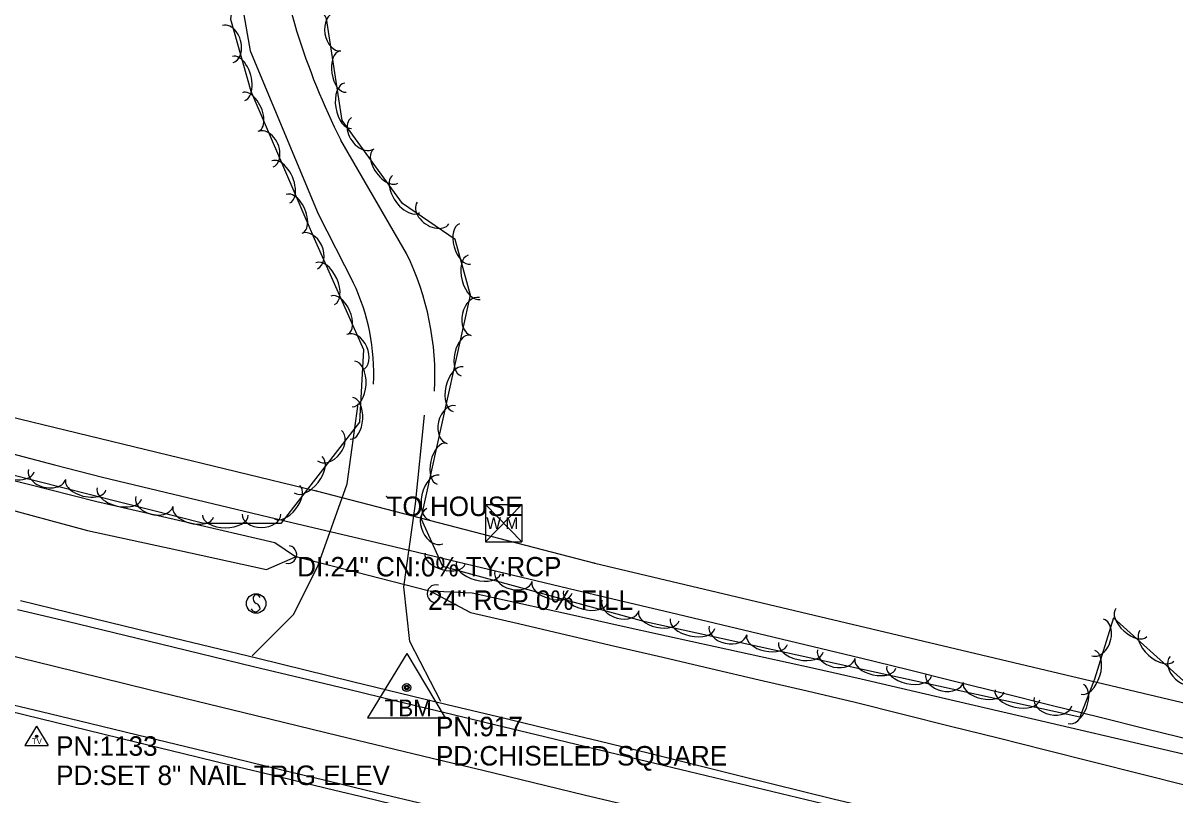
# Model space of a CAD drawing. Extents: x 1441650 to 1491889, y 345904 to 358319.
# Drawn here: x 1450330.9 to 1450626.3, y 353419.3 to 353617.3 of the extents above; entities that cross this region are included whole.
import ezdxf

# ---------------------------------------------------------------- set-up
doc = ezdxf.new("R2010")
doc.units = 0
for name, color, linetype in [('S_CROSS_DRAIN', 7, 'Continuous'), ('S_CROSS_DRAIN_ANNOT', 7, 'Continuous'), ('S_DITCHLINE', 7, 'Continuous'), ('S_DRG_PT_SYM', 7, 'Continuous'), ('S_EDGE_PAVEMENT', 7, 'Continuous'), ('S_GRAVEL_ROAD', 7, 'Continuous'), ('S_MSC_PT_SYM', 7, 'Continuous'), ('S_PARKING', 7, 'Continuous'), ('S_PAVEMENT_CROWN', 7, 'Continuous'), ('S_PRIMARY_CTL', 7, 'Continuous'), ('S_PRIMARY_CTL_ANNOT', 7, 'Continuous'), ('S_SECONDARY_CTL', 7, 'Continuous'), ('S_SECONDARY_CTL_ANNOT', 7, 'Continuous'), ('S_SHOULDER', 7, 'Continuous'), ('S_SIGN', 7, 'Continuous'), ('S_SURVEY_TEXT_ANNOT', 7, 'Continuous'), ('S_TREE', 7, 'Continuous'), ('S_UTL_PT_SYM', 7, 'Continuous'), ('S_WATER_UTILITIES', 7, 'Continuous')]:
    doc.layers.add(name, color=color, linetype=linetype)

msp = doc.modelspace()

# ---------------------------------------------------------------- linework, layer by layer
at = {"layer": 'S_CROSS_DRAIN'}
msp.add_line((1450401.2, 353480.36), (1450434.79, 353471.78), dxfattribs=at)
for centre, start, end in [((1450398.77, 353480.97), 257.1469, 77.4761), ((1450436.82, 353470.94), 75.3233, 255.6525)]:
    msp.add_arc(centre, 2.3, start, end, dxfattribs=at)
at = {"layer": 'S_DITCHLINE'}
for points in [[(1450325.53, 353500.77), (1450337.67, 353497.68), (1450349.81, 353494.6), (1450372.62, 353489.35), (1450395.43, 353484.1), (1450400.75, 353480.5)], [(1450323.3, 353493.64), (1450347.42, 353487.19), (1450370.36, 353482.18), (1450393.3, 353477.17), (1450400.75, 353480.39)], [(1450435.21, 353471.63), (1450445.62, 353466.14), (1450457.96, 353463.26), (1450470.3, 353460.38), (1450482.64, 353457.5), (1450494.97, 353454.62), (1450507.31, 353451.74), (1450519.65, 353448.86), (1450531.99, 353445.98), (1450544.33, 353443.1), (1450556.53, 353440.04), (1450568.73, 353436.98), (1450580.93, 353433.92), (1450593.13, 353430.85), (1450605.33, 353427.79), (1450617.53, 353424.73), (1450629.73, 353421.67)], [(1450435.22, 353471.67), (1450446.1, 353471.16), (1450458.56, 353468.4), (1450471.03, 353465.65), (1450483.49, 353462.9), (1450495.95, 353460.14), (1450508.42, 353457.39), (1450520.88, 353454.64), (1450533.35, 353451.88), (1450545.81, 353449.13), (1450570.04, 353443.47), (1450594.28, 353437.81), (1450618.51, 353432.15), (1450642.75, 353426.49)]]:
    msp.add_lwpolyline(points, dxfattribs=at)
at = {"layer": 'S_DRG_PT_SYM'}
for points in [[(1450401.2, 353480.36), (1450401.2, 353480.41), (1450401.2, 353480.36), (1450401.15, 353480.36), (1450401.2, 353480.36), (1450401.2, 353480.31), (1450401.2, 353480.36), (1450401.25, 353480.36)], [(1450434.79, 353471.78), (1450434.79, 353471.83), (1450434.79, 353471.78), (1450434.74, 353471.78), (1450434.79, 353471.78), (1450434.79, 353471.73), (1450434.79, 353471.78), (1450434.84, 353471.78)]]:
    msp.add_lwpolyline(points, dxfattribs=at)
at = {"layer": 'S_EDGE_PAVEMENT'}
for points in [[(1450329.47, 353466.9), (1450342.23, 353463.85), (1450366.14, 353458.06), (1450390.04, 353452.28), (1450402.22, 353449.35), (1450414.39, 353446.42), (1450426.56, 353443.49), (1450438.73, 353440.56), (1450451.84, 353437.39), (1450464.94, 353434.22), (1450478.04, 353431.05), (1450491.15, 353427.88), (1450514.63, 353422.23), (1450538.12, 353416.58), (1450550.29, 353413.63), (1450562.46, 353410.69), (1450574.63, 353407.75), (1450586.8, 353404.8), (1450599.1, 353401.83), (1450611.39, 353398.85), (1450623.68, 353395.88), (1450635.98, 353392.9)], [(1450323.25, 353443.63), (1450335.54, 353440.69), (1450347.91, 353437.71), (1450360.28, 353434.72), (1450372.65, 353431.73), (1450385.02, 353428.74), (1450397.28, 353425.79), (1450409.53, 353422.83), (1450421.78, 353419.87), (1450434.03, 353416.92), (1450446.78, 353413.84), (1450459.54, 353410.75), (1450472.29, 353407.67), (1450485.05, 353404.59), (1450508.27, 353399.04), (1450531.49, 353393.48), (1450544.09, 353390.45), (1450556.7, 353387.42), (1450569.31, 353384.39), (1450581.91, 353381.36), (1450606.11, 353375.46), (1450630.32, 353369.55)]]:
    msp.add_lwpolyline(points, dxfattribs=at)
at = {"layer": 'S_GRAVEL_ROAD'}
for points in [[(1450389.66, 353454.99), (1450400.35, 353465.7), (1450406.61, 353478.25), (1450414.03, 353499.12), (1450416.82, 353519.63)], [(1450438.01, 353443.3), (1450430.09, 353458.64), (1450428.52, 353472.66), (1450431.52, 353494.03), (1450433.81, 353516.76)]]:
    msp.add_lwpolyline(points, dxfattribs=at)
at = {"layer": 'S_MSC_PT_SYM'}
msp.add_lwpolyline([(1450424.1, 353495.85), (1450424.1, 353495.9), (1450424.1, 353495.85), (1450424.05, 353495.85), (1450424.1, 353495.85), (1450424.1, 353495.8), (1450424.1, 353495.85), (1450424.15, 353495.85)], dxfattribs=at)
at = {"layer": 'S_PARKING'}
for points in [[(1450372.71, 353703.55), (1450389.14, 353610.24), (1450406.59, 353568.39), (1450415.58, 353550.76)], [(1450429.25, 353558.18), (1450412.38, 353587.27)]]:
    msp.add_lwpolyline(points, dxfattribs=at)
for centre, major_axis, ratio, start_param, end_param in [((1450571.62, 353667.75), (69.43, -166.46), 0.989211, 4.44801, 4.78443), ((1450364.64, 353526.59), (-8.93, 71.65), 0.995613, 4.537884, 5.041749), ((1450367.35, 353527.67), (-13.21, 51.97), 0.997137, 4.408779, 4.909309)]:
    msp.add_ellipse(centre, major_axis=major_axis, ratio=ratio, start_param=start_param, end_param=end_param, dxfattribs=at)
at = {"layer": 'S_PAVEMENT_CROWN'}
msp.add_lwpolyline([(1450326.02, 353455.47), (1450338.98, 353452.31), (1450363.26, 353446.38), (1450387.53, 353440.44), (1450411.67, 353434.6), (1450435.81, 353428.76), (1450448.81, 353425.63), (1450461.81, 353422.5), (1450474.81, 353419.36), (1450487.81, 353416.23), (1450511.15, 353410.54), (1450534.5, 353404.86), (1450546.87, 353401.88), (1450559.24, 353398.9), (1450571.6, 353395.92), (1450583.97, 353392.94), (1450596.33, 353390), (1450608.68, 353387.06), (1450621.03, 353384.12), (1450633.38, 353381.18)], dxfattribs=at)
at = {"layer": 'S_PRIMARY_CTL'}
for p, q in [((1450429.29, 353455.56), (1450419.25, 353439.05)), ((1450429.29, 353455.56), (1450439.11, 353439.05)), ((1450419.25, 353439.05), (1450439.11, 353439.05))]:
    msp.add_line(p, q, dxfattribs=at)
for radius in [1.04, 0.609, 0.344]:
    msp.add_circle((1450429.29, 353446.86), radius, dxfattribs=at)
at = {"layer": 'S_SECONDARY_CTL'}
for p, q in [((1450334.38, 353436.97), (1450331.37, 353432.02)), ((1450334.38, 353436.97), (1450337.33, 353432.02)), ((1450331.37, 353432.02), (1450337.33, 353432.02))]:
    msp.add_line(p, q, dxfattribs=at)
for radius in [0.311, 0.183, 0.103]:
    msp.add_circle((1450334.38, 353434.36), radius, dxfattribs=at)
at = {"layer": 'S_SHOULDER'}
for points in [[(1450330.22, 353469.15), (1450342.81, 353466.12), (1450366.98, 353460.24), (1450391.15, 353454.37), (1450415.4, 353448.45), (1450439.66, 353442.53), (1450452.63, 353439.41), (1450465.61, 353436.28), (1450478.58, 353433.15), (1450491.56, 353430.02), (1450515.1, 353424.16), (1450538.63, 353418.3), (1450562.89, 353412.54), (1450587.14, 353406.78), (1450599.52, 353403.78), (1450611.89, 353400.77), (1450624.27, 353397.77), (1450636.64, 353394.76)], [(1450322.96, 353441.88), (1450335.25, 353438.94), (1450347.52, 353435.94), (1450359.78, 353432.94), (1450372.04, 353429.94), (1450384.3, 353426.94), (1450396.5, 353424), (1450408.7, 353421.05), (1450420.9, 353418.11), (1450433.1, 353415.16), (1450445.88, 353412.03), (1450458.66, 353408.9), (1450471.43, 353405.77), (1450484.21, 353402.64), (1450508.03, 353396.94), (1450531.84, 353391.23), (1450544.34, 353388.22), (1450556.84, 353385.2), (1450569.34, 353382.19), (1450581.84, 353379.18), (1450594.23, 353376.19), (1450606.62, 353373.21), (1450619.02, 353370.22), (1450631.41, 353367.23)]]:
    msp.add_lwpolyline(points, dxfattribs=at)
at = {"layer": 'S_SIGN'}
msp.add_circle((1450390.68, 353468.42), 2.49, dxfattribs=at)
for centre, radius, start, end in [((1450391.37, 353469.75), 1.5, 167.1196, 241.9813), ((1450390.76, 353469.69), 0.95, 16.5258, 156.8957), ((1450390.53, 353467.6), 1.28, 204.641, 335.359), ((1450390.27, 353467.08), 1.4, 358.6529, 73.7063)]:
    msp.add_arc(centre, radius, start, end, dxfattribs=at)
at = {"layer": 'S_TREE'}
for points in [[(1450629.34, 353447.78), (1450610.54, 353464.78), (1450605.65, 353449.05), (1450601.87, 353439.3), (1450490.47, 353463.75), (1450438.58, 353477.89), (1450432.98, 353490.2), (1450439.77, 353520.87), (1450445.66, 353547.5), (1450441.72, 353561.84), (1450428.22, 353571.04), (1450412.72, 353592.29), (1450408.73, 353618.51), (1450399.38, 353634.88), (1450386.07, 353632.98), (1450384.12, 353618.31), (1450389.28, 353599.89), (1450405.58, 353562.02), (1450418.24, 353533.61), (1450417.21, 353514.98), (1450396.98, 353488.93), (1450377.22, 353488.98), (1450277.14, 353514.24)], [(1450326.69, 353507.24), (1450338.99, 353504.03), (1450351.29, 353500.83), (1450375.58, 353495.04), (1450399.87, 353489.24), (1450424.17, 353483.45), (1450448.46, 353477.66), (1450472.75, 353471.87), (1450497.04, 353466.08), (1450521.34, 353460.28), (1450545.63, 353454.49), (1450557.86, 353451.46), (1450570.09, 353448.42), (1450582.32, 353445.38), (1450594.55, 353442.35), (1450606.78, 353439.31), (1450619.01, 353436.28), (1450631.24, 353433.24)], [(1450326.69, 353507.24), (1450338.99, 353504.03), (1450351.29, 353500.83), (1450375.58, 353495.04), (1450399.87, 353489.24), (1450424.17, 353483.45), (1450448.46, 353477.66), (1450472.75, 353471.87), (1450497.04, 353466.08), (1450521.34, 353460.28), (1450545.63, 353454.49), (1450557.86, 353451.46), (1450570.09, 353448.42), (1450582.32, 353445.38), (1450594.55, 353442.35), (1450606.78, 353439.31), (1450619.01, 353436.28), (1450631.24, 353433.24)]]:
    msp.add_lwpolyline(points, dxfattribs=at)
for centre, major_axis, ratio, start_param, end_param in [((1450383.42, 353611.97), (-1.34, 4.77), 0.685335, 3.141593, 6.283186), ((1450411.66, 353615.11), (0.75, -4.9), 0.68531, 3.141593, 6.283185), ((1450386.17, 353603.12), (-1.58, 5.65), 0.550099, 3.141593, 6.283186), ((1450412.95, 353604.88), (0.8, -5.29), 0.540699, 3.141593, 6.283185), ((1450389.28, 353594.54), (-2.11, 4.91), 0.540699, 3.141592, 6.283185), ((1450414.28, 353596.12), (0.88, -5.8), 0.55008, 3.141593, 6.283185), ((1450418.01, 353589.08), (2.92, -4), 0.68531, 3.141594, 6.283187), ((1450393.11, 353584.97), (-1.96, 4.55), 0.685311, 3.141592, 6.283185), ((1450423.87, 353580.6), (3.15, -4.32), 0.540699, 3.141593, 6.283186), ((1450397.01, 353576.57), (-2.32, 5.39), 0.55008, 3.141592, 6.283185), ((1450429.1, 353573.44), (3.46, -4.74), 0.550079, 3.141593, 6.283186), ((1450400.51, 353568.43), (-2.11, 4.91), 0.540699, 3.141592, 6.283185), ((1450436.04, 353568.6), (4.09, -2.79), 0.68531, 3.141604, 6.283197), ((1450404.39, 353558.84), (-2.02, 4.53), 0.68531, 3.141593, 6.283185), ((1450444.24, 353560.66), (1.42, -5.15), 0.540699, 3.141593, 6.283185), ((1450408.4, 353550.49), (-2.39, 5.36), 0.55008, 3.141593, 6.283185), ((1450446.6, 353552.11), (1.56, -5.66), 0.55008, 3.141593, 6.283185), ((1450412.01, 353542.39), (-2.18, 4.88), 0.540699, 3.141593, 6.283185), ((1450446.9, 353542.05), (-1.07, -4.84), 0.685309, 3.141593, 6.283185), ((1450415.96, 353532.88), (-2.02, 4.53), 0.68531, 3.141593, 6.283185), ((1450444.42, 353532.05), (-1.16, -5.22), 0.540698, 3.141593, 6.283185), ((1450415.63, 353524.74), (0.33, 5.86), 0.550079, 3.141593, 6.283185), ((1450442.5, 353523.39), (-1.27, -5.73), 0.550078, 3.141593, 6.283185), ((1450415.13, 353515.89), (0.3, 5.34), 0.540699, 3.141593, 6.283185), ((1450440.75, 353514.29), (-1.07, -4.84), 0.685309, 3.141593, 6.283185), ((1450409.49, 353508.93), (3.04, 3.91), 0.685305, 3.141593, 6.283185), ((1450438.27, 353504.29), (-1.16, -5.22), 0.540698, 3.141593, 6.283185), ((1450328.03, 353503.59), (5.69, -1.43), 0.550483, 3.141461, 6.283054), ((1450404.02, 353501.46), (3.6, 4.64), 0.550075, 3.141593, 6.283185), ((1450337.07, 353501.57), (4.8, -1.21), 0.685813, 3.141377, 6.28297), ((1450346.98, 353498.8), (5.18, -1.31), 0.541095, 3.141465, 6.283058), ((1450436.36, 353495.63), (-1.27, -5.73), 0.550078, 3.141593, 6.283185), ((1450355.57, 353496.63), (5.69, -1.43), 0.550483, 3.141461, 6.283054), ((1450398.59, 353494.45), (3.28, 4.22), 0.540695, 3.141593, 6.283185), ((1450364.61, 353494.62), (4.8, -1.21), 0.685813, 3.141377, 6.28297), ((1450374.53, 353491.85), (5.18, -1.31), 0.541095, 3.141465, 6.283058), ((1450382.78, 353491.09), (5.87, -0.02), 0.550073, 3.141593, 6.283185), ((1450392.04, 353491.32), (4.96, -0.01), 0.685303, 3.141593, 6.283185), ((1450436.49, 353488.25), (2.05, -4.51), 0.68531, 3.141593, 6.283185), ((1450439.14, 353479.93), (5.16, -1.41), 0.540694, 3.141593, 6.283185), ((1450447.69, 353477.6), (5.66, -1.54), 0.550075, 3.141593, 6.283185), ((1450456.7, 353475.42), (4.78, -1.3), 0.685304, 3.141593, 6.283185), ((1450466.57, 353472.46), (5.16, -1.41), 0.540694, 3.141593, 6.283185), ((1450475.12, 353470.13), (5.66, -1.54), 0.550075, 3.141593, 6.283185), ((1450484.12, 353467.95), (4.78, -1.3), 0.685304, 3.141593, 6.283185), ((1450615.11, 353463.51), (3.96, -3.59), 0.540697, 3.141593, 6.283185), ((1450493.93, 353465.16), (5.22, -1.15), 0.540694, 3.141593, 6.283185), ((1450502.59, 353463.26), (5.73, -1.26), 0.550074, 3.141593, 6.283185), ((1450606.47, 353459.7), (1.47, 4.73), 0.685308, 3.141594, 6.283187), ((1450511.69, 353461.53), (4.84, -1.06), 0.685304, 3.141593, 6.283185), ((1450621.68, 353457.56), (4.35, -3.94), 0.550078, 3.141593, 6.283185), ((1450521.7, 353459.07), (5.22, -1.15), 0.540694, 3.141593, 6.283185), ((1450530.36, 353457.17), (5.73, -1.26), 0.550074, 3.141593, 6.283185), ((1450539.46, 353455.44), (4.84, -1.06), 0.685304, 3.141593, 6.283185), ((1450603.97, 353450.78), (1.74, 5.6), 0.550078, 3.141594, 6.283186), ((1450628.72, 353451.54), (3.67, -3.32), 0.685308, 3.141593, 6.283185), ((1450549.46, 353452.97), (5.22, -1.15), 0.540694, 3.141593, 6.283185), ((1450558.12, 353451.07), (5.73, -1.26), 0.550074, 3.141593, 6.283185), ((1450567.22, 353449.34), (4.84, -1.06), 0.685304, 3.141593, 6.283185), ((1450577.23, 353446.88), (5.22, -1.15), 0.540694, 3.141593, 6.283185), ((1450585.89, 353444.98), (5.73, -1.26), 0.550074, 3.141593, 6.283185), ((1450600.88, 353442.62), (1.94, 4.98), 0.540697, 3.141593, 6.283185), ((1450594.99, 353443.25), (4.84, -1.06), 0.685304, 3.141593, 6.283185)]:
    msp.add_ellipse(centre, major_axis=major_axis, ratio=ratio, start_param=start_param, end_param=end_param, dxfattribs=at)
at = {"layer": 'S_UTL_PT_SYM'}
for points in [[(1450406.03, 353497.36), (1450406.03, 353497.41), (1450406.03, 353497.36), (1450405.98, 353497.36), (1450406.03, 353497.36), (1450406.03, 353497.31), (1450406.03, 353497.36), (1450406.08, 353497.36)], [(1450477.52, 353478.74), (1450477.52, 353478.79), (1450477.52, 353478.74), (1450477.47, 353478.74), (1450477.52, 353478.74), (1450477.52, 353478.69), (1450477.52, 353478.74), (1450477.57, 353478.74)]]:
    msp.add_lwpolyline(points, dxfattribs=at)
at = {"layer": 'S_WATER_UTILITIES'}
for p, q in [((1448988.85, 353840.47), (1450406.03, 353497.36)), ((1450406.03, 353497.36), (1450477.52, 353478.74)), ((1450449.49, 353493.78), (1450458.83, 353493.78)), ((1450449.49, 353493.78), (1450449.49, 353484.28)), ((1450449.49, 353493.78), (1450458.83, 353484.28)), ((1450458.83, 353493.78), (1450449.49, 353484.28)), ((1450458.83, 353493.78), (1450458.83, 353484.28)), ((1450449.49, 353484.28), (1450458.83, 353484.28)), ((1450477.52, 353478.74), (1451011.33, 353352.33))]:
    msp.add_line(p, q, dxfattribs=at)

# ---------------------------------------------------------------- texts
at = {"layer": 'S_CROSS_DRAIN_ANNOT'}
for s, p in [('DI:24" CN:0% TY:RCP', (1450401.2, 353475.36)), ('24" RCP 0% FILL', (1450434.79, 353466.78))]:
    msp.add_text(s, height=5, dxfattribs=at).set_placement(p)
at = {"layer": 'S_PRIMARY_CTL'}
msp.add_text('TBM', height=4.287, rotation=360, dxfattribs=at).set_placement((1450423.63, 353439.47))
at = {"layer": 'S_PRIMARY_CTL_ANNOT'}
for s, p in [('PN:917', (1450436.79, 353434.36)), ('PD:CHISELED SQUARE', (1450436.79, 353426.86))]:
    msp.add_text(s, height=5, dxfattribs=at).set_placement(p)
at = {"layer": 'S_SECONDARY_CTL'}
msp.add_text('TV', height=1.5, rotation=360, dxfattribs=at).set_placement((1450333.18, 353432.35))
at = {"layer": 'S_SECONDARY_CTL_ANNOT'}
for s, p in [('PN:1133', (1450339.38, 353429.36)), ('PD:SET 8" NAIL TRIG ELEV', (1450339.38, 353421.86))]:
    msp.add_text(s, height=5, dxfattribs=at).set_placement(p)
at = {"layer": 'S_SURVEY_TEXT_ANNOT'}
msp.add_text('TO HOUSE', height=5, dxfattribs=at).set_placement((1450424.1, 353490.85))
at = {"layer": 'S_WATER_UTILITIES'}
msp.add_text('W M', height=3, rotation=360, dxfattribs=at).set_placement((1450449.69, 353487.54))

doc.saveas('drawing.dxf')
